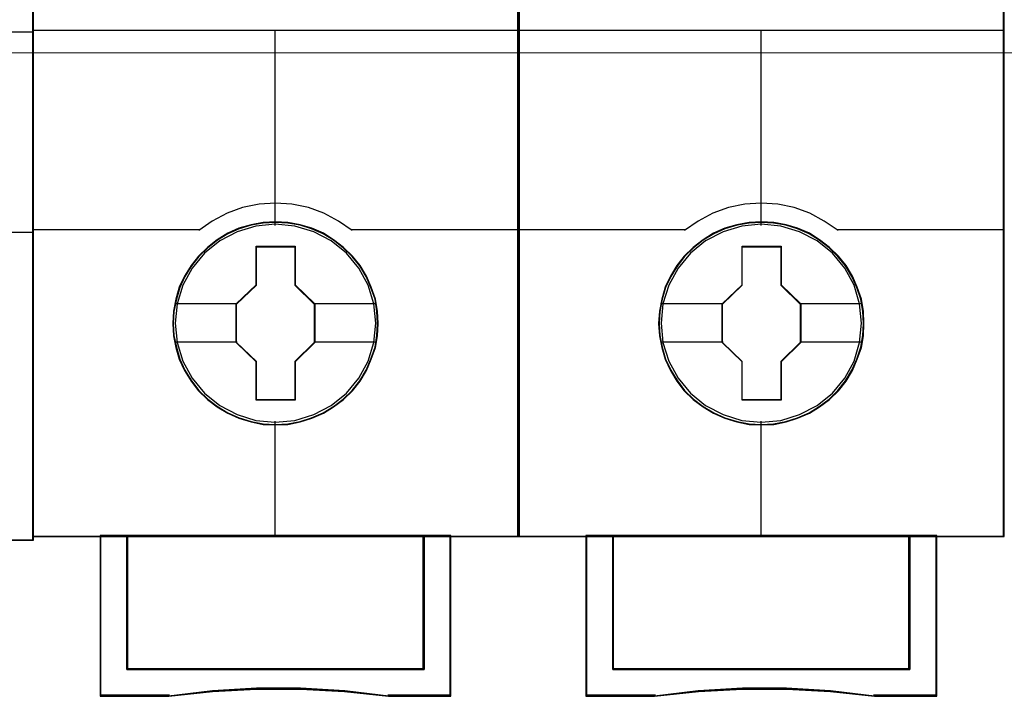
# Model space of a CAD drawing. Header units: millimetres. Extents: x -1290 to 1795, y -4192 to -1311.
# Tile 761 of 1056: x 1484.98 to 1492.27, y -2605.51 to -2600.5. Entities that reach past the tile are written whole.
import ezdxf

# ---------------------------------------------------------------- set-up
doc = ezdxf.new("R2010")
doc.units = ezdxf.units.MM
doc.layers.add('45', color=7, linetype='Continuous')
doc.layers.add('Aparatura', color=7, linetype='Continuous', lineweight=13)

# ---------------------------------------------------------------- blocks, each defined once
blk = doc.blocks.new('*U338')
at = {"layer": '45', "color": 7}
blk.add_lwpolyline([(432.463278, -233.600374), (360.44246, -233.600374), (360.44246, -315.623143), (432.463278, -315.623143), (432.463278, -233.600374)], close=True, dxfattribs=at)
at = {"layer": '45', "color": 139}
blk.add_lwpolyline([(432.463278, -233.600374), (360.44246, -233.600374), (360.44246, -315.623143), (432.463278, -315.623143), (432.463278, -233.600374)], close=True, dxfattribs=at)
at = {"layer": '45', "color": 59}
blk.add_lwpolyline([(432.441795, -233.621918), (360.463944, -233.621918), (360.463944, -315.601598), (432.441795, -315.601598), (432.441795, -233.621918)], close=True, dxfattribs=at)
at = {"layer": '45', "color": 139}
for points in [[(360.44246, -296.816758), (432.463278, -296.816758)], [(426.247302, -304.222613), (432.463278, -304.222613)]]:
    blk.add_lwpolyline(points, dxfattribs=at)
blk = doc.blocks.new('*U339')
at = {"layer": '45', "color": 7}
for points in [[(450.405822, -233.760161), (432.432843, -233.760161), (432.432843, -315.4849), (450.405822, -315.4849), (450.405822, -233.760161)], [(445.217487, -307.601538), (445.195178, -307.150173), (445.122675, -306.698808), (444.966515, -306.263956), (444.788045, -305.851122), (444.553804, -305.454802), (444.269369, -305.108021), (443.940316, -304.788763), (443.572222, -304.508036), (443.198552, -304.26584), (442.763533, -304.078689), (442.334091, -303.952086), (441.876763, -303.869519), (441.419436, -303.841997), (440.962108, -303.869519), (440.515934, -303.952086), (440.064184, -304.078689), (439.651473, -304.26584), (439.261071, -304.508036), (438.898556, -304.788763), (438.563925, -305.108021), (438.296221, -305.454802), (438.050826, -305.851122), (437.855625, -306.263956), (437.732927, -306.698808), (437.643693, -307.150173), (437.615807, -307.601538), (437.643693, -308.052903), (437.732927, -308.487755), (437.855625, -308.922607), (438.050826, -309.33544), (438.296221, -309.731761), (438.563925, -310.08955), (438.898556, -310.414313), (439.261071, -310.689536), (439.651473, -310.920723), (440.064184, -311.107874), (440.515934, -311.239981), (440.962108, -311.333557), (441.419436, -311.355574), (441.876763, -311.333557), (442.334091, -311.239981), (442.763533, -311.107874), (443.198552, -310.920723), (443.572222, -310.689536), (443.940316, -310.414313), (444.269369, -310.08955), (444.553804, -309.731761), (444.788045, -309.33544), (444.966515, -308.922607), (445.122675, -308.487755), (445.195178, -308.052903), (445.217487, -307.601538)], [(445.217487, -307.601538), (445.195178, -307.150173), (445.122675, -306.698808), (444.966515, -306.263956), (444.788045, -305.851122), (444.553804, -305.454802), (444.269369, -305.108021), (443.940316, -304.788763), (443.572222, -304.508036), (443.198552, -304.26584), (442.763533, -304.078689), (442.334091, -303.952086), (441.876763, -303.869519), (441.419436, -303.841997), (440.962108, -303.869519), (440.515934, -303.952086), (440.064184, -304.078689), (439.651473, -304.26584), (439.261071, -304.508036), (438.898556, -304.788763), (438.563925, -305.108021), (438.296221, -305.454802), (438.050826, -305.851122), (437.855625, -306.263956), (437.732927, -306.698808), (437.643693, -307.150173), (437.615807, -307.601538), (437.643693, -308.052903), (437.732927, -308.487755), (437.855625, -308.922607), (438.050826, -309.33544), (438.296221, -309.731761), (438.563925, -310.08955), (438.898556, -310.414313), (439.261071, -310.689536), (439.651473, -310.920723), (440.064184, -311.107874), (440.515934, -311.239981), (440.962108, -311.333557), (441.419436, -311.355574), (441.876763, -311.333557), (442.334091, -311.239981), (442.763533, -311.107874), (443.198552, -310.920723), (443.572222, -310.689536), (443.940316, -310.414313), (444.269369, -310.08955), (444.553804, -309.731761), (444.788045, -309.33544), (444.966515, -308.922607), (445.122675, -308.487755), (445.195178, -308.052903), (445.217487, -307.601538)], [(445.197794, -307.601525), (445.175595, -307.152317), (445.103451, -306.703109), (444.948062, -306.270335), (444.770476, -305.859474), (444.537393, -305.465048), (444.254364, -305.119925), (443.926939, -304.802192), (443.560666, -304.522807), (443.188844, -304.281768), (442.755976, -304.095511), (442.328658, -303.969514), (441.873593, -303.887342), (441.418527, -303.859951), (440.963461, -303.887342), (440.519494, -303.969514), (440.069978, -304.095511), (439.659308, -304.281768), (439.270837, -304.522807), (438.910114, -304.802192), (438.577139, -305.119925), (438.310759, -305.465048), (438.066578, -305.859474), (437.872342, -306.270335), (437.750251, -306.703109), (437.661458, -307.152317), (437.63371, -307.601525), (437.661458, -308.050733), (437.750251, -308.483506), (437.872342, -308.91628), (438.066578, -309.327141), (438.310759, -309.721568), (438.577139, -310.077647), (438.910114, -310.400858), (439.270837, -310.674765), (439.659308, -310.904847), (440.069978, -311.091104), (440.519494, -311.22258), (440.963461, -311.315708), (441.418527, -311.337621), (441.873593, -311.315708), (442.328658, -311.22258), (442.755976, -311.091104), (443.188844, -310.904847), (443.560666, -310.674765), (443.926939, -310.400858), (444.254364, -310.077647), (444.537393, -309.721568), (444.770476, -309.327141), (444.948062, -308.91628), (445.103451, -308.483506), (445.175595, -308.050733), (445.197794, -307.601525)], [(440.70518, -304.745063), (442.150355, -304.745063), (442.150355, -306.173367), (442.875754, -306.879247), (442.875754, -308.307552), (442.150355, -309.024462), (442.150355, -310.441737), (440.70518, -310.441737), (440.70518, -309.024462), (439.962911, -308.307552), (439.962911, -306.879247), (440.70518, -306.173367), (440.70518, -304.745063)], [(440.70518, -304.745063), (442.150355, -304.745063), (442.150355, -304.745063), (442.150355, -306.173367), (442.150355, -306.173367), (442.875754, -306.879247), (442.875754, -306.879247), (442.875754, -308.307552), (442.875754, -308.307552), (442.150355, -309.024462), (442.150355, -309.024462), (442.150355, -310.441737), (442.150355, -310.441737), (440.70518, -310.441737), (440.70518, -310.441737), (440.70518, -309.024462), (440.70518, -309.024462), (439.962911, -308.307552), (439.962911, -308.307552), (439.962911, -306.879247), (439.962911, -306.879247), (440.70518, -306.173367), (440.70518, -306.173367), (440.70518, -304.745063), (440.70518, -304.745063)], [(440.713502, -304.763016), (442.140024, -304.763016), (442.140024, -306.181868), (442.856061, -306.883076), (442.856061, -308.301928), (442.140024, -309.014093), (442.140024, -310.421988), (440.713502, -310.421988), (440.713502, -309.014093), (439.980814, -308.301928), (439.980814, -306.883076), (440.713502, -306.181868), (440.713502, -304.763016)], [(446.917428, -315.447197), (446.917428, -320.397453), (435.919447, -320.397453), (435.919447, -315.447197), (434.923172, -315.447197), (434.923172, -321.395222), (437.466734, -321.395222), (439.086376, -321.21882), (440.717149, -321.13062), (442.347923, -321.13062), (443.978696, -321.21882), (445.603904, -321.395222), (447.913702, -321.395222), (447.913702, -315.447197), (446.917428, -315.447197)], [(441.412869, -315.447197), (435.916797, -315.447197), (435.916797, -320.402388), (446.920077, -320.402388), (446.920077, -315.447197), (441.412869, -315.447197)], [(446.920077, -320.402388), (446.920077, -315.447197), (441.412869, -315.447197), (435.916797, -315.447197), (435.916797, -320.402388), (446.920077, -320.402388)]]:
    blk.add_lwpolyline(points, close=True, dxfattribs=at)
at = {"layer": '45', "color": 139}
for points in [[(450.405822, -233.760161), (432.432843, -233.760161), (432.432843, -315.4849), (450.405822, -315.4849), (450.405822, -233.760161)], [(445.127971, -307.590647), (445.055454, -306.869521), (444.849059, -306.186929), (444.503208, -305.553879), (444.045791, -304.997897), (443.482389, -304.546505), (442.835312, -304.205209), (442.138031, -303.996027), (441.412859, -303.92997), (440.693265, -303.996027), (440.001563, -304.205209), (439.354486, -304.546505), (438.791083, -304.997897), (438.333667, -305.553879), (437.987816, -306.186929), (437.775842, -306.869521), (437.708903, -307.590647), (437.775842, -308.306269), (437.987816, -308.994366), (438.333667, -309.621911), (438.791083, -310.177893), (439.354486, -310.63479), (440.001563, -310.970581), (440.693265, -311.185268), (441.412859, -311.25683), (442.138031, -311.185268), (442.835312, -310.970581), (443.482389, -310.63479), (444.045791, -310.177893), (444.503208, -309.621911), (444.849059, -308.994366), (445.055454, -308.306269), (445.127971, -307.590647)]]:
    blk.add_lwpolyline(points, close=True, dxfattribs=at)
at = {"layer": '45', "color": 59}
for points in [[(450.386128, -233.778115), (432.450746, -233.778115), (432.450746, -315.466946), (450.386128, -315.466946), (450.386128, -233.778115)], [(446.917428, -315.447197), (446.917428, -320.397453), (435.919447, -320.397453), (435.919447, -315.447197), (434.923172, -315.447197), (434.923172, -321.395222), (437.466734, -321.395222), (439.086376, -321.21882), (440.717149, -321.13062), (442.347923, -321.13062), (443.978696, -321.21882), (445.603904, -321.395222), (447.913702, -321.395222), (447.913702, -315.447197), (446.917428, -315.447197)], [(446.902408, -315.465151), (446.902408, -320.384029), (435.936257, -320.384029), (435.936257, -315.465151), (434.942866, -315.465151), (434.942866, -321.375473), (437.479066, -321.375473), (439.09402, -321.20019), (440.720074, -321.112548), (442.346128, -321.112548), (443.972181, -321.20019), (445.592686, -321.375473), (447.895799, -321.375473), (447.895799, -315.465151), (446.902408, -315.465151)], [(441.412869, -315.447197), (435.916797, -315.447197), (435.916797, -320.402388), (446.920077, -320.402388), (446.920077, -315.447197), (441.412869, -315.447197)], [(446.920077, -320.402388), (446.920077, -315.447197), (441.412869, -315.447197), (435.916797, -315.447197), (435.916797, -320.402388), (446.920077, -320.402388)], [(441.412887, -315.465151), (435.9347, -315.465151), (435.9347, -320.384434), (446.902174, -320.384434), (446.902174, -315.465151), (441.412887, -315.465151)]]:
    blk.add_lwpolyline(points, close=True, dxfattribs=at)
at = {"layer": '45', "color": 139}
for points in [[(432.432843, -296.748534), (450.405822, -296.748534)], [(441.393373, -296.748534), (441.393373, -303.973058)], [(444.263249, -304.165162), (443.749221, -303.811948), (443.212844, -303.5214), (442.637356, -303.316308), (442.028344, -303.185277), (441.413745, -303.145398), (440.810321, -303.185277), (440.201309, -303.316308), (439.625821, -303.5214), (439.07827, -303.811948), (438.575416, -304.165162)], [(432.432843, -304.125664), (438.613013, -304.125664)], [(444.223862, -304.125664), (450.405822, -304.125664)], [(441.393373, -311.213741), (441.393373, -315.4849)], [(434.923172, -315.447197), (434.923172, -321.395222)], [(435.916797, -315.447197), (435.916797, -320.402388)], [(446.882481, -320.402388), (446.882481, -315.447197)], [(447.874316, -315.447197), (447.874316, -321.395222)], [(435.916797, -320.364686), (446.920077, -320.364686)], [(445.611357, -321.395222), (443.983325, -321.194141), (442.349719, -321.093601), (440.716112, -321.093601), (439.082505, -321.194141), (437.460049, -321.395222)], [(437.497646, -321.355724), (434.923172, -321.355724)], [(447.913702, -321.355724), (445.57197, -321.355724)]]:
    blk.add_lwpolyline(points, dxfattribs=at)
at = {"layer": '45', "color": 7}
for points in [[(437.687419, -306.865382), (440.000507, -306.865382)], [(442.836367, -306.865382), (445.144084, -306.865382)], [(437.687419, -308.283715), (440.000507, -308.283715)], [(442.836367, -308.283715), (445.144084, -308.283715)]]:
    blk.add_lwpolyline(points, dxfattribs=at)
at = {"layer": '45', "color": 140}
blk.add_lwpolyline([(446.902174, -320.384434), (446.902174, -315.465151), (441.412887, -315.465151), (435.9347, -315.465151), (435.9347, -320.384434), (446.902174, -320.384434)], close=True, dxfattribs=at)
blk = doc.blocks.new('*U340')
at = {"layer": '45', "color": 7}
for points in [[(468.391333, -233.760161), (450.418354, -233.760161), (450.418354, -315.4849), (468.391333, -315.4849), (468.391333, -233.760161)], [(463.202998, -307.601538), (463.18069, -307.150173), (463.108186, -306.698808), (462.952026, -306.263956), (462.773556, -305.851122), (462.539315, -305.454802), (462.25488, -305.108021), (461.925827, -304.788763), (461.557734, -304.508036), (461.184063, -304.26584), (460.749044, -304.078689), (460.319602, -303.952086), (459.862274, -303.869519), (459.404947, -303.841997), (458.947619, -303.869519), (458.501445, -303.952086), (458.049695, -304.078689), (457.636984, -304.26584), (457.246583, -304.508036), (456.884067, -304.788763), (456.549437, -305.108021), (456.281732, -305.454802), (456.036337, -305.851122), (455.841136, -306.263956), (455.718438, -306.698808), (455.629204, -307.150173), (455.601318, -307.601538), (455.629204, -308.052903), (455.718438, -308.487755), (455.841136, -308.922607), (456.036337, -309.33544), (456.281732, -309.731761), (456.549437, -310.08955), (456.884067, -310.414313), (457.246583, -310.689536), (457.636984, -310.920723), (458.049695, -311.107874), (458.501445, -311.239981), (458.947619, -311.333557), (459.404947, -311.355574), (459.862274, -311.333557), (460.319602, -311.239981), (460.749044, -311.107874), (461.184063, -310.920723), (461.557734, -310.689536), (461.925827, -310.414313), (462.25488, -310.08955), (462.539315, -309.731761), (462.773556, -309.33544), (462.952026, -308.922607), (463.108186, -308.487755), (463.18069, -308.052903), (463.202998, -307.601538)], [(463.202998, -307.601538), (463.18069, -307.150173), (463.108186, -306.698808), (462.952026, -306.263956), (462.773556, -305.851122), (462.539315, -305.454802), (462.25488, -305.108021), (461.925827, -304.788763), (461.557734, -304.508036), (461.184063, -304.26584), (460.749044, -304.078689), (460.319602, -303.952086), (459.862274, -303.869519), (459.404947, -303.841997), (458.947619, -303.869519), (458.501445, -303.952086), (458.049695, -304.078689), (457.636984, -304.26584), (457.246583, -304.508036), (456.884067, -304.788763), (456.549437, -305.108021), (456.281732, -305.454802), (456.036337, -305.851122), (455.841136, -306.263956), (455.718438, -306.698808), (455.629204, -307.150173), (455.601318, -307.601538), (455.629204, -308.052903), (455.718438, -308.487755), (455.841136, -308.922607), (456.036337, -309.33544), (456.281732, -309.731761), (456.549437, -310.08955), (456.884067, -310.414313), (457.246583, -310.689536), (457.636984, -310.920723), (458.049695, -311.107874), (458.501445, -311.239981), (458.947619, -311.333557), (459.404947, -311.355574), (459.862274, -311.333557), (460.319602, -311.239981), (460.749044, -311.107874), (461.184063, -310.920723), (461.557734, -310.689536), (461.925827, -310.414313), (462.25488, -310.08955), (462.539315, -309.731761), (462.773556, -309.33544), (462.952026, -308.922607), (463.108186, -308.487755), (463.18069, -308.052903), (463.202998, -307.601538)], [(463.185095, -307.601525), (463.162891, -307.152317), (463.09073, -306.703109), (462.935305, -306.270335), (462.757676, -305.859474), (462.524538, -305.465048), (462.241442, -305.119925), (461.913939, -304.802192), (461.54758, -304.522807), (461.17567, -304.281768), (460.7427, -304.095511), (460.315281, -303.969514), (459.860107, -303.887342), (459.404933, -303.859951), (458.94976, -303.887342), (458.505688, -303.969514), (458.056065, -304.095511), (457.645299, -304.281768), (457.256736, -304.522807), (456.895928, -304.802192), (456.562874, -305.119925), (456.296431, -305.465048), (456.052191, -305.859474), (455.85791, -306.270335), (455.73579, -306.703109), (455.646976, -307.152317), (455.619221, -307.601525), (455.646976, -308.050733), (455.73579, -308.483506), (455.85791, -308.91628), (456.052191, -309.327141), (456.296431, -309.721568), (456.562874, -310.077647), (456.895928, -310.400858), (457.256736, -310.674765), (457.645299, -310.904847), (458.056065, -311.091104), (458.505688, -311.22258), (458.94976, -311.315708), (459.404933, -311.337621), (459.860107, -311.315708), (460.315281, -311.22258), (460.7427, -311.091104), (461.17567, -310.904847), (461.54758, -310.674765), (461.913939, -310.400858), (462.241442, -310.077647), (462.524538, -309.721568), (462.757676, -309.327141), (462.935305, -308.91628), (463.09073, -308.483506), (463.162891, -308.050733), (463.185095, -307.601525)], [(458.690691, -304.745063), (460.135866, -304.745063), (460.135866, -306.173367), (460.861265, -306.879247), (460.861265, -308.307552), (460.135866, -309.024462), (460.135866, -310.441737), (458.690691, -310.441737), (458.690691, -309.024462), (457.948422, -308.307552), (457.948422, -306.879247), (458.690691, -306.173367), (458.690691, -304.745063)], [(458.690691, -304.745063), (460.135866, -304.745063), (460.135866, -304.745063), (460.135866, -306.173367), (460.135866, -306.173367), (460.861265, -306.879247), (460.861265, -306.879247), (460.861265, -308.307552), (460.861265, -308.307552), (460.135866, -309.024462), (460.135866, -309.024462), (460.135866, -310.441737), (460.135866, -310.441737), (458.690691, -310.441737), (458.690691, -310.441737), (458.690691, -309.024462), (458.690691, -309.024462), (457.948422, -308.307552), (457.948422, -308.307552), (457.948422, -306.879247), (457.948422, -306.879247), (458.690691, -306.173367), (458.690691, -306.173367), (458.690691, -304.745063), (458.690691, -304.745063)], [(458.69947, -304.763016), (460.12688, -304.763016), (460.12688, -306.181868), (460.843362, -306.883076), (460.843362, -308.301928), (460.12688, -309.014093), (460.12688, -310.421988), (458.69947, -310.421988), (458.69947, -309.014093), (457.966325, -308.301928), (457.966325, -306.883076), (458.69947, -306.181868), (458.69947, -304.763016)], [(464.903076, -315.447197), (464.903076, -320.397453), (453.906611, -320.397453), (453.906611, -315.447197), (452.910473, -315.447197), (452.910473, -321.395222), (455.453684, -321.395222), (457.073103, -321.21882), (458.703652, -321.13062), (460.334201, -321.13062), (461.964749, -321.21882), (463.589733, -321.395222), (465.899214, -321.395222), (465.899214, -315.447197), (464.903076, -315.447197)], [(459.40017, -315.447197), (453.904099, -315.447197), (453.904099, -320.402388), (464.907379, -320.402388), (464.907379, -315.447197), (459.40017, -315.447197)], [(464.907379, -320.402388), (464.907379, -315.447197), (459.40017, -315.447197), (453.904099, -315.447197), (453.904099, -320.402388), (464.907379, -320.402388)]]:
    blk.add_lwpolyline(points, close=True, dxfattribs=at)
at = {"layer": '45', "color": 139}
for points in [[(468.391333, -233.760161), (450.418354, -233.760161), (450.418354, -315.4849), (468.391333, -315.4849), (468.391333, -233.760161)], [(463.115273, -307.590647), (463.042756, -306.869521), (462.83636, -306.186929), (462.490509, -305.553879), (462.033093, -304.997897), (461.46969, -304.546505), (460.822613, -304.205209), (460.125332, -303.996027), (459.40016, -303.92997), (458.680567, -303.996027), (457.988864, -304.205209), (457.341787, -304.546505), (456.778384, -304.997897), (456.320968, -305.553879), (455.975117, -306.186929), (455.763144, -306.869521), (455.696205, -307.590647), (455.763144, -308.306269), (455.975117, -308.994366), (456.320968, -309.621911), (456.778384, -310.177893), (457.341787, -310.63479), (457.988864, -310.970581), (458.680567, -311.185268), (459.40016, -311.25683), (460.125332, -311.185268), (460.822613, -310.970581), (461.46969, -310.63479), (462.033093, -310.177893), (462.490509, -309.621911), (462.83636, -308.994366), (463.042756, -308.306269), (463.115273, -307.590647)]]:
    blk.add_lwpolyline(points, close=True, dxfattribs=at)
at = {"layer": '45', "color": 59}
for points in [[(468.37343, -233.778115), (450.436257, -233.778115), (450.436257, -315.466946), (468.37343, -315.466946), (468.37343, -233.778115)], [(464.903076, -315.447197), (464.903076, -320.397453), (453.906611, -320.397453), (453.906611, -315.447197), (452.910473, -315.447197), (452.910473, -321.395222), (455.453684, -321.395222), (457.073103, -321.21882), (458.703652, -321.13062), (460.334201, -321.13062), (461.964749, -321.21882), (463.589733, -321.395222), (465.899214, -321.395222), (465.899214, -315.447197), (464.903076, -315.447197)], [(464.887919, -315.465151), (464.887919, -320.384029), (453.921768, -320.384029), (453.921768, -315.465151), (452.928377, -315.465151), (452.928377, -321.375473), (455.464577, -321.375473), (457.079531, -321.20019), (458.705585, -321.112548), (460.331639, -321.112548), (461.957692, -321.20019), (463.578197, -321.375473), (465.88131, -321.375473), (465.88131, -315.465151), (464.887919, -315.465151)], [(459.40017, -315.447197), (453.904099, -315.447197), (453.904099, -320.402388), (464.907379, -320.402388), (464.907379, -315.447197), (459.40017, -315.447197)], [(464.907379, -320.402388), (464.907379, -315.447197), (459.40017, -315.447197), (453.904099, -315.447197), (453.904099, -320.402388), (464.907379, -320.402388)], [(459.399294, -315.465151), (453.922002, -315.465151), (453.922002, -320.384434), (464.887685, -320.384434), (464.887685, -315.465151), (459.399294, -315.465151)]]:
    blk.add_lwpolyline(points, close=True, dxfattribs=at)
at = {"layer": '45', "color": 139}
for points in [[(450.418354, -296.748534), (468.391333, -296.748534)], [(459.380674, -296.748534), (459.380674, -303.973058)], [(462.24876, -304.165162), (461.734732, -303.811948), (461.198355, -303.5214), (460.622867, -303.316308), (460.013855, -303.185277), (459.399256, -303.145398), (458.795832, -303.185277), (458.18682, -303.316308), (457.611332, -303.5214), (457.063781, -303.811948), (456.560927, -304.165162)], [(450.418354, -304.125664), (456.600314, -304.125664)], [(462.209373, -304.125664), (468.391333, -304.125664)], [(459.380674, -311.213741), (459.380674, -315.4849)], [(452.910473, -315.447197), (452.910473, -321.395222)], [(453.904099, -315.447197), (453.904099, -320.402388)], [(464.867992, -320.402388), (464.867992, -315.447197)], [(465.861617, -315.447197), (465.861617, -321.395222)], [(453.904099, -320.364686), (464.907379, -320.364686)], [(463.596868, -321.395222), (461.968836, -321.194141), (460.33523, -321.093601), (458.701623, -321.093601), (457.068016, -321.194141), (455.44556, -321.395222)], [(455.484947, -321.355724), (452.910473, -321.355724)], [(465.899214, -321.355724), (463.559271, -321.355724)]]:
    blk.add_lwpolyline(points, dxfattribs=at)
at = {"layer": '45', "color": 7}
for points in [[(455.672931, -306.865382), (457.987809, -306.865382)], [(460.823669, -306.865382), (463.131386, -306.865382)], [(455.672931, -308.283715), (457.987809, -308.283715)], [(460.823669, -308.283715), (463.131386, -308.283715)]]:
    blk.add_lwpolyline(points, dxfattribs=at)
at = {"layer": '45', "color": 140}
blk.add_lwpolyline([(464.887685, -320.384434), (464.887685, -315.465151), (459.399294, -315.465151), (453.922002, -315.465151), (453.922002, -320.384434), (464.887685, -320.384434)], close=True, dxfattribs=at)

msp = doc.modelspace()

# ---------------------------------------------------------------- linework, layer by layer
at = {"layer": 'Aparatura', "color": 7, "lineweight": 13}
msp.add_lwpolyline([(1437.7952, -2591.7395), (1524.1608, -2591.7395), (1524.1608, -2600.7451), (1437.7952, -2600.7451), (1437.7952, -2591.7395)], close=True, dxfattribs=at)
msp.add_lwpolyline([(1437.7952, -2600.7451), (1524.1608, -2600.7451)], dxfattribs=at)

# ---------------------------------------------------------------- block references
at = {"layer": 'Aparatura', "color": 7, "lineweight": 13, "xscale": 0.2, "yscale": 0.2, "zscale": 0.2}
for name in ['*U338', '*U339', '*U340']:
    msp.add_blockref(name, (1398.5901, -2541.227), dxfattribs=at)

doc.saveas('drawing.dxf')
